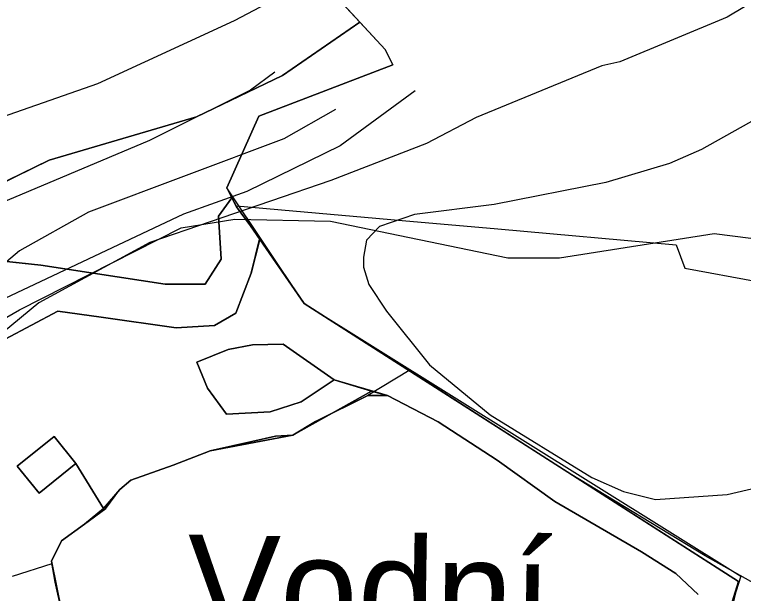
# Model space of a CAD drawing. Extents: x -662620 to -656370, y -1067090 to -1062990.
# Drawn here: x -660776.8 to -660671.9, y -1066095.8 to -1066012.5 of the extents above; entities that cross this region are included whole.
import ezdxf

# ---------------------------------------------------------------- set-up
doc = ezdxf.new("R2010")
doc.units = 0
for name, color, linetype in [('CHRANENE_LOZISKOVE_UZEMI', 7, 'Continuous'), ('LESNÍ_POZEMEK_-_STÁVAJÍCÍ', 7, 'Continuous'), ('LOKÁLNÍ_BIOKORIDOR_-_STÁVAJÍCÍ', 7, 'Continuous'), ('OBVOD_PÚ', 7, 'Continuous'), ('POPIS_-_VODNÍ_NÁDRŽ_-_STÁVAJÍCÍ', 7, 'Continuous'), ('Trvalý_trávní_porost_-_stávající', 7, 'Continuous'), ('VODNÍ_PLOCHA_-_STÁVAJÍCÍ', 7, 'Continuous'), ('VODNÍ_TOK', 7, 'Continuous'), ('VRSTEVNICE_ZDŮRAZNĚNÁ', 7, 'Continuous'), ('VRSTEVNICE_ZÁKLADNÍ', 7, 'Continuous'), ('Zastavěná_plocha_a_nádvoří_-_stávající', 7, 'Continuous')]:
    doc.layers.add(name, color=color, linetype=linetype)

msp = doc.modelspace()

# ---------------------------------------------------------------- linework, layer by layer
at = {"layer": 'CHRANENE_LOZISKOVE_UZEMI'}
for points in [[(-660749.06, -1065989.87), (-660727.1, -1066013.63), (-660738.22, -1066021.29), (-660750.58, -1066027.24), (-660771.76, -1066033.47), (-660787.85, -1066041.31), (-660794.58, -1066046.12), (-660807.16, -1066059.79), (-660812.9, -1066064.54), (-660822.14, -1066055.22), (-660832.45, -1066048.42), (-660849.57, -1066051.53)], [(-660661.5, -1066144.59), (-660674.57, -1066154.35), (-660718.37, -1066143.13), (-660691.47, -1066128.89), (-660675.24, -1066105.04), (-660672.62, -1066094.05), (-660735.1, -1066054.06), (-660746.21, -1066037.46), (-660741.62, -1066027.14), (-660722.33, -1066019.77), (-660723.46, -1066017.56), (-660749.06, -1065989.87)], [(-660787.85, -1066041.31), (-660771.76, -1066033.47), (-660750.58, -1066027.24), (-660738.22, -1066021.29), (-660727.1, -1066013.63), (-660723.46, -1066017.56), (-660722.33, -1066019.77), (-660741.62, -1066027.14), (-660746.21, -1066037.46), (-660745.49, -1066038.88), (-660747.42, -1066041.54), (-660747.06, -1066047.73), (-660749.33, -1066051.31), (-660755.11, -1066051.28), (-660772.98, -1066048.56), (-660779.73, -1066047.87)], [(-660779.73, -1066047.87), (-660772.98, -1066048.56), (-660755.11, -1066051.28), (-660749.33, -1066051.31), (-660747.06, -1066047.73), (-660747.42, -1066041.54), (-660745.49, -1066038.88), (-660744.82, -1066040.19), (-660742.82, -1066042.91), (-660741.48, -1066044.84), (-660742.75, -1066049.74), (-660744.92, -1066055.46), (-660748, -1066057.26), (-660753.49, -1066057.57), (-660764.32, -1066056.07), (-660770.53, -1066055.17), (-660778.13, -1066059.19)], [(-660778.13, -1066059.19), (-660770.53, -1066055.17), (-660764.32, -1066056.07), (-660753.49, -1066057.57), (-660748, -1066057.26), (-660744.92, -1066055.46), (-660742.75, -1066049.74), (-660741.46, -1066044.66), (-660738.96, -1066048.49), (-660735.1, -1066054.06), (-660672.3, -1066093.3), (-660676.44, -1066106.25)], [(-660678.42, -1066095.94), (-660681.64, -1066092.91), (-660686.57, -1066089.8), (-660699.03, -1066082.56), (-660707.35, -1066076.6), (-660715.82, -1066071.11), (-660723.14, -1066067.33), (-660730.79, -1066065.04), (-660738.11, -1066059.92), (-660742.52, -1066060.04), (-660746.04, -1066060.69), (-660750.55, -1066062.51), (-660749, -1066066.27), (-660746.27, -1066070), (-660740, -1066069.68), (-660735.55, -1066068.2), (-660730.79, -1066065.04), (-660725.42, -1066066.7), (-660736.75, -1066073.02), (-660748.6, -1066075.26), (-660753.95, -1066077.35), (-660760.04, -1066079.48), (-660761.61, -1066080.83), (-660763.95, -1066083.56), (-660767.95, -1066077.07), (-660771.05, -1066073.21), (-660776.39, -1066077.48), (-660774.05, -1066080.35), (-660773.22, -1066081.37), (-660767.95, -1066077.07), (-660763.95, -1066083.56), (-660766.68, -1066085.82), (-660770.02, -1066088.22), (-660771.43, -1066091.13), (-660770, -1066098.22)], [(-660770, -1066098.22), (-660770.92, -1066094.16), (-660771.43, -1066091.13), (-660770.02, -1066088.22), (-660766.68, -1066085.82), (-660763.64, -1066083.55), (-660761.61, -1066080.83), (-660760.04, -1066079.48), (-660753.95, -1066077.35), (-660748.6, -1066075.26), (-660736.75, -1066073.02), (-660725.42, -1066066.7), (-660723.14, -1066067.33), (-660715.82, -1066071.11), (-660707.35, -1066076.6), (-660699.03, -1066082.56), (-660686.57, -1066089.8), (-660681.64, -1066092.91), (-660678.42, -1066095.94)]]:
    msp.add_lwpolyline(points, dxfattribs=at)
for points in [[(-660750.55, -1066062.51), (-660746.04, -1066060.69), (-660742.52, -1066060.04), (-660738.11, -1066059.92), (-660730.79, -1066065.04), (-660735.55, -1066068.2), (-660740, -1066069.68), (-660746.27, -1066070), (-660749, -1066066.27)], [(-660776.39, -1066077.48), (-660771.05, -1066073.21), (-660767.95, -1066077.07), (-660773.22, -1066081.37)]]:
    msp.add_lwpolyline(points, close=True, dxfattribs=at)
at = {"layer": 'LESNÍ_POZEMEK_-_STÁVAJÍCÍ'}
for p, q in [((-660738.22, -1066021.29), (-660727.1, -1066013.63)), ((-660727.1, -1066013.63), (-660723.46, -1066017.56)), ((-660723.46, -1066017.56), (-660722.33, -1066019.77)), ((-660722.33, -1066019.77), (-660741.62, -1066027.14)), ((-660750.58, -1066027.24), (-660738.22, -1066021.29)), ((-660771.76, -1066033.47), (-660750.58, -1066027.24)), ((-660741.62, -1066027.14), (-660746.21, -1066037.46)), ((-660787.85, -1066041.31), (-660771.76, -1066033.47)), ((-660746.21, -1066037.46), (-660745.49, -1066038.88)), ((-660745.49, -1066038.88), (-660747.42, -1066041.54)), ((-660747.42, -1066041.54), (-660747.06, -1066047.73)), ((-660772.98, -1066048.56), (-660779.73, -1066047.87)), ((-660747.06, -1066047.73), (-660749.33, -1066051.31)), ((-660755.11, -1066051.28), (-660772.98, -1066048.56)), ((-660749.33, -1066051.31), (-660755.11, -1066051.28))]:
    msp.add_line(p, q, dxfattribs=at)
msp.add_lwpolyline([(-660787.85, -1066041.31), (-660771.76, -1066033.47), (-660750.58, -1066027.24), (-660738.22, -1066021.29), (-660727.1, -1066013.63), (-660723.46, -1066017.56), (-660722.33, -1066019.77), (-660741.62, -1066027.14), (-660746.21, -1066037.46), (-660745.49, -1066038.88), (-660747.42, -1066041.54), (-660747.06, -1066047.73), (-660749.33, -1066051.31), (-660755.11, -1066051.28), (-660772.98, -1066048.56), (-660779.73, -1066047.87)], dxfattribs=at)
at = {"layer": 'LOKÁLNÍ_BIOKORIDOR_-_STÁVAJÍCÍ'}
for points in [[(-660779.73, -1066047.87), (-660772.98, -1066048.56), (-660764.76, -1066049.81), (-660761.42, -1066050.32), (-660755.11, -1066051.28), (-660749.33, -1066051.31), (-660747.06, -1066047.73), (-660747.42, -1066041.54), (-660747.14, -1066041.15), (-660745.49, -1066038.88), (-660744.89, -1066040.05), (-660744.84, -1066040.02), (-660736.75, -1066040.74), (-660721.01, -1066042.14), (-660707.25, -1066043.37), (-660681.59, -1066045.66), (-660680.34, -1066049), (-660669.97, -1066050.91)], [(-660668.11, -1066095.59), (-660677.41, -1066090.36), (-660696.84, -1066078.55), (-660720.01, -1066063.72), (-660725.96, -1066067.33), (-660733.47, -1066071.05), (-660736.75, -1066073.02), (-660739.23, -1066073.16), (-660742.65, -1066073.93), (-660748.6, -1066075.26), (-660753.95, -1066077.35), (-660760.04, -1066079.48), (-660761.61, -1066080.83), (-660763.95, -1066083.56), (-660766.68, -1066085.82), (-660770.02, -1066088.22), (-660771.43, -1066091.13), (-660771.39, -1066091.51), (-660777.12, -1066093.34)]]:
    msp.add_lwpolyline(points, dxfattribs=at)
at = {"layer": 'OBVOD_PÚ'}
for points in [[(-660749.06, -1065989.87), (-660723.46, -1066017.56)], [(-660722.33, -1066019.77), (-660723.46, -1066017.56)], [(-660722.33, -1066019.77), (-660741.62, -1066027.14)], [(-660741.62, -1066027.14), (-660746.21, -1066037.46)], [(-660744.82, -1066040.19), (-660746.21, -1066037.46)], [(-660742.82, -1066042.91), (-660744.82, -1066040.19)], [(-660735.1, -1066054.06), (-660742.82, -1066042.91)], [(-660672.62, -1066094.05), (-660735.1, -1066054.06)], [(-660676.44, -1066106.25), (-660672.62, -1066094.05)]]:
    msp.add_lwpolyline(points, dxfattribs=at)
at = {"layer": 'Trvalý_trávní_porost_-_stávající'}
for p, q in [((-660749.06, -1065989.87), (-660727.1, -1066013.63)), ((-660727.1, -1066013.63), (-660738.22, -1066021.29)), ((-660738.22, -1066021.29), (-660750.58, -1066027.24)), ((-660750.58, -1066027.24), (-660771.76, -1066033.47)), ((-660771.76, -1066033.47), (-660787.85, -1066041.31)), ((-660742.75, -1066049.74), (-660741.48, -1066044.84)), ((-660741.48, -1066044.84), (-660738.96, -1066048.49)), ((-660738.96, -1066048.49), (-660735.1, -1066054.06)), ((-660744.92, -1066055.46), (-660742.75, -1066049.74)), ((-660735.1, -1066054.06), (-660703.86, -1066074.05)), ((-660778.13, -1066059.19), (-660770.53, -1066055.17)), ((-660770.53, -1066055.17), (-660764.32, -1066056.07)), ((-660748, -1066057.26), (-660744.92, -1066055.46)), ((-660764.32, -1066056.07), (-660753.49, -1066057.57)), ((-660753.49, -1066057.57), (-660748, -1066057.26)), ((-660725.96, -1066067.33), (-660733.47, -1066071.05)), ((-660723.14, -1066067.33), (-660725.96, -1066067.33)), ((-660715.82, -1066071.11), (-660723.14, -1066067.33)), ((-660733.47, -1066071.05), (-660736.75, -1066073.02)), ((-660707.35, -1066076.6), (-660715.82, -1066071.11)), ((-660739.23, -1066073.16), (-660742.65, -1066073.93)), ((-660736.75, -1066073.02), (-660739.23, -1066073.16)), ((-660742.65, -1066073.93), (-660748.6, -1066075.26)), ((-660703.86, -1066074.05), (-660672.62, -1066094.05)), ((-660748.6, -1066075.26), (-660753.95, -1066077.35)), ((-660699.03, -1066082.56), (-660707.35, -1066076.6)), ((-660753.95, -1066077.35), (-660760.04, -1066079.48)), ((-660760.04, -1066079.48), (-660761.61, -1066080.83)), ((-660761.61, -1066080.83), (-660763.95, -1066083.56)), ((-660686.57, -1066089.8), (-660699.03, -1066082.56)), ((-660763.95, -1066083.56), (-660766.68, -1066085.82)), ((-660766.68, -1066085.82), (-660770.02, -1066088.22)), ((-660770.02, -1066088.22), (-660771.43, -1066091.13)), ((-660681.64, -1066092.91), (-660686.57, -1066089.8)), ((-660771.43, -1066091.13), (-660770, -1066098.22)), ((-660678.42, -1066095.94), (-660681.64, -1066092.91)), ((-660672.62, -1066094.05), (-660674.53, -1066100.15))]:
    msp.add_line(p, q, dxfattribs=at)
for points in [[(-660749.06, -1065989.87), (-660727.1, -1066013.63), (-660738.22, -1066021.29), (-660750.58, -1066027.24), (-660771.76, -1066033.47), (-660787.85, -1066041.31), (-660794.58, -1066046.12), (-660807.16, -1066059.79), (-660812.9, -1066064.54), (-660822.14, -1066055.22), (-660832.45, -1066048.42), (-660849.57, -1066051.53)], [(-660778.13, -1066059.19), (-660770.53, -1066055.17), (-660764.32, -1066056.07), (-660753.49, -1066057.57), (-660748, -1066057.26), (-660744.92, -1066055.46), (-660742.75, -1066049.74), (-660741.48, -1066044.84), (-660738.96, -1066048.49), (-660735.1, -1066054.06), (-660703.86, -1066074.05), (-660672.62, -1066094.05), (-660674.53, -1066100.15)], [(-660678.42, -1066095.94), (-660681.64, -1066092.91), (-660686.57, -1066089.8), (-660699.03, -1066082.56), (-660707.35, -1066076.6), (-660715.82, -1066071.11), (-660723.14, -1066067.33), (-660725.96, -1066067.33), (-660733.47, -1066071.05), (-660736.75, -1066073.02), (-660739.23, -1066073.16), (-660742.65, -1066073.93), (-660748.6, -1066075.26), (-660753.95, -1066077.35), (-660760.04, -1066079.48), (-660761.61, -1066080.83), (-660763.95, -1066083.56), (-660766.68, -1066085.82), (-660770.02, -1066088.22), (-660771.43, -1066091.13), (-660770, -1066098.22)]]:
    msp.add_lwpolyline(points, dxfattribs=at)
at = {"layer": 'VODNÍ_PLOCHA_-_STÁVAJÍCÍ'}
for p, q in [((-660747.42, -1066041.54), (-660745.49, -1066038.88)), ((-660745.49, -1066038.88), (-660744.82, -1066040.19)), ((-660744.82, -1066040.19), (-660742.82, -1066042.91)), ((-660747.06, -1066047.73), (-660747.42, -1066041.54)), ((-660742.82, -1066042.91), (-660741.48, -1066044.84)), ((-660741.48, -1066044.84), (-660742.75, -1066049.74)), ((-660779.73, -1066047.87), (-660772.98, -1066048.56)), ((-660749.33, -1066051.31), (-660747.06, -1066047.73)), ((-660772.98, -1066048.56), (-660755.11, -1066051.28)), ((-660742.75, -1066049.74), (-660744.92, -1066055.46)), ((-660755.11, -1066051.28), (-660749.33, -1066051.31)), ((-660770.53, -1066055.17), (-660778.13, -1066059.19)), ((-660764.32, -1066056.07), (-660770.53, -1066055.17)), ((-660744.92, -1066055.46), (-660748, -1066057.26)), ((-660753.49, -1066057.57), (-660764.32, -1066056.07)), ((-660748, -1066057.26), (-660753.49, -1066057.57)), ((-660742.52, -1066060.04), (-660738.11, -1066059.92)), ((-660738.11, -1066059.92), (-660730.79, -1066065.04)), ((-660750.55, -1066062.51), (-660746.04, -1066060.69)), ((-660746.04, -1066060.69), (-660742.52, -1066060.04)), ((-660749, -1066066.27), (-660750.55, -1066062.51)), ((-660730.79, -1066065.04), (-660735.55, -1066068.2)), ((-660746.27, -1066070), (-660749, -1066066.27)), ((-660735.55, -1066068.2), (-660740, -1066069.68)), ((-660733.47, -1066071.05), (-660725.96, -1066067.33)), ((-660725.96, -1066067.33), (-660723.14, -1066067.33)), ((-660723.14, -1066067.33), (-660715.82, -1066071.11)), ((-660740, -1066069.68), (-660746.27, -1066070)), ((-660736.75, -1066073.02), (-660733.47, -1066071.05)), ((-660715.82, -1066071.11), (-660707.35, -1066076.6)), ((-660742.65, -1066073.93), (-660739.23, -1066073.16)), ((-660739.23, -1066073.16), (-660736.75, -1066073.02)), ((-660748.6, -1066075.26), (-660742.65, -1066073.93)), ((-660753.95, -1066077.35), (-660748.6, -1066075.26)), ((-660707.35, -1066076.6), (-660699.03, -1066082.56)), ((-660760.04, -1066079.48), (-660753.95, -1066077.35)), ((-660761.61, -1066080.83), (-660760.04, -1066079.48)), ((-660763.95, -1066083.56), (-660761.61, -1066080.83)), ((-660699.03, -1066082.56), (-660686.57, -1066089.8)), ((-660766.68, -1066085.82), (-660763.95, -1066083.56)), ((-660770.02, -1066088.22), (-660766.68, -1066085.82)), ((-660771.43, -1066091.13), (-660770.02, -1066088.22)), ((-660686.57, -1066089.8), (-660681.64, -1066092.91)), ((-660770.86, -1066094.36), (-660771.43, -1066091.13)), ((-660681.64, -1066092.91), (-660678.42, -1066095.94)), ((-660770, -1066098.22), (-660770.86, -1066094.36))]:
    msp.add_line(p, q, dxfattribs=at)
for points in [[(-660779.73, -1066047.87), (-660772.98, -1066048.56), (-660755.11, -1066051.28), (-660749.33, -1066051.31), (-660747.06, -1066047.73), (-660747.42, -1066041.54), (-660745.49, -1066038.88), (-660744.82, -1066040.19), (-660742.82, -1066042.91), (-660741.48, -1066044.84), (-660742.75, -1066049.74), (-660744.92, -1066055.46), (-660748, -1066057.26), (-660753.49, -1066057.57), (-660764.32, -1066056.07), (-660770.53, -1066055.17), (-660778.13, -1066059.19)], [(-660770, -1066098.22), (-660770.86, -1066094.36), (-660771.43, -1066091.13), (-660770.02, -1066088.22), (-660766.68, -1066085.82), (-660763.95, -1066083.56), (-660761.61, -1066080.83), (-660760.04, -1066079.48), (-660753.95, -1066077.35), (-660748.6, -1066075.26), (-660742.65, -1066073.93), (-660739.23, -1066073.16), (-660736.75, -1066073.02), (-660733.47, -1066071.05), (-660725.96, -1066067.33), (-660723.14, -1066067.33), (-660715.82, -1066071.11), (-660707.35, -1066076.6), (-660699.03, -1066082.56), (-660686.57, -1066089.8), (-660681.64, -1066092.91), (-660678.42, -1066095.94)]]:
    msp.add_lwpolyline(points, dxfattribs=at)
msp.add_lwpolyline([(-660735.55, -1066068.2), (-660740, -1066069.68), (-660746.27, -1066070), (-660749, -1066066.27), (-660750.55, -1066062.51), (-660746.04, -1066060.69), (-660742.52, -1066060.04), (-660738.11, -1066059.92), (-660730.79, -1066065.04)], close=True, dxfattribs=at)
at = {"layer": 'VODNÍ_TOK'}
msp.add_lwpolyline([(-660837.21, -1066088.91), (-660829.56, -1066080.8), (-660807.34, -1066071.95), (-660803.8, -1066070.39), (-660788.94, -1066062.41), (-660776.03, -1066054.99), (-660752.81, -1066043.2), (-660745.09, -1066041.96), (-660731.33, -1066042.24), (-660705.83, -1066047.54), (-660698.38, -1066047.54), (-660676.12, -1066044.03), (-660670.84, -1066044.69)], dxfattribs=at)
at = {"layer": 'VRSTEVNICE_ZDŮRAZNĚNÁ'}
msp.add_lwpolyline([(-660730.59, -1066026.19), (-660738.03, -1066030.39), (-660766.1, -1066040.95), (-660776.04, -1066046.51), (-660782.9, -1066052.28), (-660797.82, -1066061.08), (-660809.44, -1066066.33), (-660815.36, -1066068.07), (-660824.82, -1066068.91), (-660834.17, -1066067.04), (-660841.42, -1066068.14), (-660848.83, -1066071.96), (-660867.43, -1066090.28), (-660873.02, -1066093.86), (-660880.47, -1066096.44), (-660890.94, -1066096.59), (-660898.82, -1066098.45), (-660903.05, -1066101.94), (-660902.97, -1066107.33), (-660900.39, -1066119.66), (-660900.95, -1066125.28), (-660905.27, -1066131.7), (-660910.71, -1066135.57), (-660923.33, -1066137.57)], dxfattribs=at)
at = {"layer": 'VRSTEVNICE_ZÁKLADNÍ'}
for points in [[(-660695.71, -1065981.6), (-660701.04, -1065986.37), (-660712.36, -1065994.83), (-660724.83, -1066002.71), (-660745.18, -1066013.46), (-660764.82, -1066022.49), (-660794.34, -1066032.81), (-660810.11, -1066037.11), (-660818.7, -1066038.97), (-660831.6, -1066040.84), (-660845.93, -1066041.41), (-660858.83, -1066040.98), (-660882.05, -1066038.11), (-660897.53, -1066035.1), (-660914.73, -1066030.23), (-660933.64, -1066023.35)], [(-660695.71, -1065981.6), (-660701.04, -1065986.37), (-660712.36, -1065994.83), (-660724.83, -1066002.71), (-660745.18, -1066013.46), (-660764.82, -1066022.49), (-660794.34, -1066032.81), (-660810.11, -1066037.11), (-660818.7, -1066038.97), (-660831.6, -1066040.84), (-660845.93, -1066041.41), (-660858.83, -1066040.98), (-660882.05, -1066038.11), (-660897.53, -1066035.1), (-660914.73, -1066030.23), (-660933.64, -1066023.35)], [(-660661.34, -1066005.15), (-660674.24, -1066012.89), (-660689.72, -1066019.34), (-660692.3, -1066019.91), (-660710.36, -1066027.36), (-660717.52, -1066031.09), (-660731.28, -1066036.39), (-660757.28, -1066045.33), (-660773.26, -1066054.01), (-660783.59, -1066062.48), (-660789.18, -1066068.07), (-660792.48, -1066072.51), (-660795.78, -1066079.92), (-660796.63, -1066082.97), (-660797.06, -1066088.13), (-660796.49, -1066093.58), (-660794.34, -1066099.31), (-660788.75, -1066107.91), (-660787.89, -1066115.65), (-660789.9, -1066125.97), (-660796.35, -1066142.02)], [(-660661.34, -1066005.15), (-660674.24, -1066012.89), (-660689.72, -1066019.34), (-660692.3, -1066019.91), (-660710.36, -1066027.36), (-660717.52, -1066031.09), (-660731.28, -1066036.39), (-660757.28, -1066045.33), (-660773.26, -1066054.01), (-660783.59, -1066062.48), (-660789.18, -1066068.07), (-660792.48, -1066072.51), (-660795.78, -1066079.92), (-660796.63, -1066082.97), (-660797.06, -1066088.13), (-660796.49, -1066093.58), (-660794.34, -1066099.31), (-660788.75, -1066107.91), (-660787.89, -1066115.65), (-660789.9, -1066125.97), (-660796.35, -1066142.02)], [(-660739.34, -1066020.83), (-660742.84, -1066023.42), (-660757.36, -1066030.66), (-660780.58, -1066040.41), (-660788.32, -1066043.13), (-660812.69, -1066053.73), (-660826.44, -1066058.03), (-660835.62, -1066059.18), (-660847.08, -1066059.9), (-660853.96, -1066061.62), (-660858.55, -1066063.91), (-660860.84, -1066065.63), (-660866.14, -1066073.37), (-660870.44, -1066077.24), (-660875.46, -1066079.67), (-660878.04, -1066080.25), (-660888.36, -1066080.82), (-660898.68, -1066079.24), (-660903.83, -1066077.67), (-660914.44, -1066073.08), (-660922.18, -1066068.93)], [(-660739.34, -1066020.83), (-660742.84, -1066023.42), (-660757.36, -1066030.66), (-660780.58, -1066040.41), (-660788.32, -1066043.13), (-660812.69, -1066053.73), (-660826.44, -1066058.03), (-660835.62, -1066059.18), (-660847.08, -1066059.9), (-660853.96, -1066061.62), (-660858.55, -1066063.91), (-660860.84, -1066065.63), (-660866.14, -1066073.37), (-660870.44, -1066077.24), (-660875.46, -1066079.67), (-660878.04, -1066080.25), (-660888.36, -1066080.82), (-660898.68, -1066079.24), (-660903.83, -1066077.67), (-660914.44, -1066073.08), (-660922.18, -1066068.93)], [(-660719.13, -1066023.5), (-660729.91, -1066031.4), (-660743.35, -1066038), (-660752.47, -1066041.24), (-660778.18, -1066053.35), (-660805.69, -1066069.92), (-660811.22, -1066071.54), (-660821, -1066071.99), (-660831.97, -1066071.73), (-660838.51, -1066073.87)], [(-660719.13, -1066023.5), (-660729.91, -1066031.4), (-660743.35, -1066038), (-660752.47, -1066041.24), (-660778.18, -1066053.35), (-660805.69, -1066069.92), (-660811.22, -1066071.54), (-660821, -1066071.99), (-660831.97, -1066071.73), (-660838.51, -1066073.87)], [(-660668.79, -1066026.79), (-660677.97, -1066031.95), (-660682.55, -1066033.96), (-660691.73, -1066036.68), (-660707.78, -1066039.83), (-660719.24, -1066041.27), (-660724.26, -1066042.99), (-660726.14, -1066044.97), (-660726.55, -1066047.43), (-660726.55, -1066048.86), (-660725.82, -1066051.34), (-660723.25, -1066055.17), (-660717.09, -1066062.91), (-660708.35, -1066070.07), (-660693.73, -1066079.1), (-660689.15, -1066081.11), (-660684.56, -1066082.25), (-660674.24, -1066081.54), (-660665.64, -1066079.53)], [(-660668.79, -1066026.79), (-660677.97, -1066031.95), (-660682.55, -1066033.96), (-660691.73, -1066036.68), (-660707.78, -1066039.83), (-660719.24, -1066041.27), (-660724.26, -1066042.99), (-660726.14, -1066044.97), (-660726.55, -1066047.43), (-660726.55, -1066048.86), (-660725.82, -1066051.34), (-660723.25, -1066055.17), (-660717.09, -1066062.91), (-660708.35, -1066070.07), (-660693.73, -1066079.1), (-660689.15, -1066081.11), (-660684.56, -1066082.25), (-660674.24, -1066081.54), (-660665.64, -1066079.53)]]:
    msp.add_lwpolyline(points, dxfattribs=at)
at = {"layer": 'Zastavěná_plocha_a_nádvoří_-_stávající'}
for p, q in [((-660776.39, -1066077.48), (-660771.05, -1066073.21)), ((-660771.05, -1066073.21), (-660767.95, -1066077.07)), ((-660774.05, -1066080.35), (-660776.39, -1066077.48)), ((-660767.95, -1066077.07), (-660773.22, -1066081.37)), ((-660773.22, -1066081.37), (-660774.05, -1066080.35))]:
    msp.add_line(p, q, dxfattribs=at)
msp.add_lwpolyline([(-660773.22, -1066081.37), (-660774.05, -1066080.35), (-660776.39, -1066077.48), (-660771.05, -1066073.21), (-660767.95, -1066077.07)], close=True, dxfattribs=at)

# ---------------------------------------------------------------- texts
at = {"layer": 'POPIS_-_VODNÍ_NÁDRŽ_-_STÁVAJÍCÍ'}
msp.add_text('Vodní ', height=15, rotation=359.1, dxfattribs=at).set_placement((-660752.03, -1066102.31))

doc.saveas('drawing.dxf')
